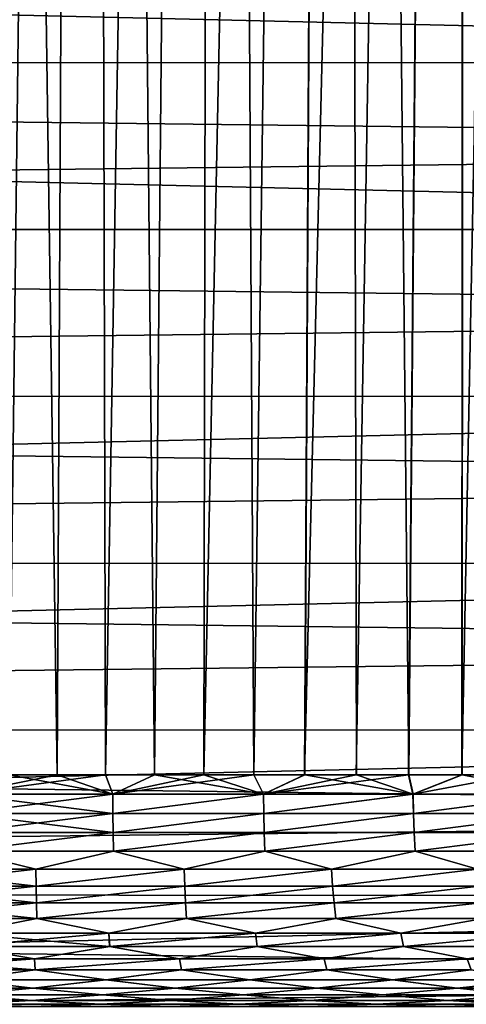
# Model space of a CAD drawing. Header units: millimetres. Extents: x -161 to 161, y -94 to 1149.
# Tile 912 of 1056: x 44.74 to 46.57, y 458.21 to 462.26. Entities that reach past the tile are written whole.
import ezdxf

# ---------------------------------------------------------------- set-up
doc = ezdxf.new("R2010")
doc.units = ezdxf.units.MM
doc.header["$LTSCALE"] = 81.481481
for name, color, linetype in [('43', 7, 'CONTINUOUS'), ('44', 7, 'CONTINUOUS'), ('91', 7, 'CONTINUOUS'), ('93', 7, 'CONTINUOUS')]:
    doc.layers.add(name, color=color, linetype=linetype)

msp = doc.modelspace()

# ---------------------------------------------------------------- linework, layer by layer
at = {"layer": '43', "color": 7, "linetype": 'CONTINUOUS', "true_color": 0xaaaaaa}
for points in [[(53, 462.4323, -16.9684), (53, 462.0879, -16.9859), (24.2, 462.7679, -16.9449), (53, 462.4323, -16.9684)], [(24.2, 462.7679, -16.9449), (53, 462.0879, -16.9859), (24.2, 462.0845, -16.9862), (24.2, 462.7679, -16.9449)], [(53, 462.0879, -16.9859), (53, 461.7439, -16.9965), (24.2, 462.0845, -16.9862), (53, 462.0879, -16.9859)], [(53, 461.7439, -16.9965), (53, 461.4006, -17), (24.2, 462.0845, -16.9862), (53, 461.7439, -16.9965)], [(24.2, 462.0845, -16.9862), (53, 461.4006, -17), (24.2, 461.4, -17), (24.2, 462.0845, -16.9862)], [(53, 461.4006, -17), (53, 461.0573, -16.9965), (24.2, 461.4, -17), (53, 461.4006, -17)], [(24.2, 461.4, -17), (53, 461.0573, -16.9965), (24.2, 460.7155, -16.9862), (24.2, 461.4, -17)], [(53, 461.0573, -16.9965), (53, 460.7133, -16.986), (24.2, 460.7155, -16.9862), (53, 461.0573, -16.9965)], [(53, 460.7133, -16.986), (53, 460.369, -16.9684), (24.2, 460.7155, -16.9862), (53, 460.7133, -16.986)], [(24.2, 460.7155, -16.9862), (53, 460.369, -16.9684), (24.2, 460.0321, -16.9449), (24.2, 460.7155, -16.9862)], [(53, 460.369, -16.9684), (53, 460.0247, -16.944), (24.2, 460.0321, -16.9449), (53, 460.369, -16.9684)], [(53, 460.0247, -16.944), (53, 459.681, -16.9126), (24.2, 460.0321, -16.9449), (53, 460.0247, -16.944)], [(24.2, 460.0321, -16.9449), (53, 459.681, -16.9126), (24.2, 459.3509, -16.8761), (24.2, 460.0321, -16.9449)], [(53, 459.681, -16.9126), (53, 459.3381, -16.8743), (24.2, 459.3509, -16.8761), (53, 459.681, -16.9126)], [(53, 459.3381, -16.8743), (53, 458.9967, -16.8292), (24.2, 459.3509, -16.8761), (53, 459.3381, -16.8743)], [(24.2, 459.3509, -16.8761), (53, 458.9967, -16.8292), (24.2, 458.673, -16.7799), (24.2, 459.3509, -16.8761)], [(53, 458.9967, -16.8292), (53, 458.657, -16.7772), (24.2, 458.673, -16.7799), (53, 458.9967, -16.8292)], [(53, 458.657, -16.7772), (53, 458.319, -16.7185), (24.2, 458.673, -16.7799), (53, 458.657, -16.7772)], [(24.2, 458.673, -16.7799), (53, 458.319, -16.7185), (24.2, 457.9996, -16.6564), (24.2, 458.673, -16.7799)], [(53, 458.319, -16.7185), (53, 457.9815, -16.6526), (24.2, 457.9996, -16.6564), (53, 458.319, -16.7185)]]:
    msp.add_3dface(points, dxfattribs=at)
at = {"layer": '44', "color": 7, "linetype": 'CONTINUOUS', "true_color": 0xaaaaaa}
for points in [[(24.2, 462.0845, 16.9862), (53, 462.4323, 16.9684), (24.2, 462.7679, 16.9449), (24.2, 462.0845, 16.9862)], [(53, 462.0879, 16.9859), (53, 462.4323, 16.9684), (24.2, 462.0845, 16.9862), (53, 462.0879, 16.9859)], [(53, 461.7439, 16.9965), (53, 462.0879, 16.9859), (24.2, 462.0845, 16.9862), (53, 461.7439, 16.9965)], [(24.2, 461.4, 17), (53, 461.7439, 16.9965), (24.2, 462.0845, 16.9862), (24.2, 461.4, 17)], [(53, 461.4006, 17), (53, 461.7439, 16.9965), (24.2, 461.4, 17), (53, 461.4006, 17)], [(53, 461.0573, 16.9965), (53, 461.4006, 17), (24.2, 461.4, 17), (53, 461.0573, 16.9965)], [(24.2, 460.7155, 16.9862), (53, 461.0573, 16.9965), (24.2, 461.4, 17), (24.2, 460.7155, 16.9862)], [(53, 460.7133, 16.986), (53, 461.0573, 16.9965), (24.2, 460.7155, 16.9862), (53, 460.7133, 16.986)], [(24.2, 460.0321, 16.9449), (53, 460.7133, 16.986), (24.2, 460.7155, 16.9862), (24.2, 460.0321, 16.9449)], [(53, 460.369, 16.9684), (53, 460.7133, 16.986), (24.2, 460.0321, 16.9449), (53, 460.369, 16.9684)], [(53, 460.0247, 16.944), (53, 460.369, 16.9684), (24.2, 460.0321, 16.9449), (53, 460.0247, 16.944)], [(24.2, 459.3509, 16.8761), (53, 460.0247, 16.944), (24.2, 460.0321, 16.9449), (24.2, 459.3509, 16.8761)], [(53, 459.681, 16.9126), (53, 460.0247, 16.944), (24.2, 459.3509, 16.8761), (53, 459.681, 16.9126)], [(53, 459.3381, 16.8743), (53, 459.681, 16.9126), (24.2, 459.3509, 16.8761), (53, 459.3381, 16.8743)], [(24.2, 458.673, 16.7799), (53, 459.3381, 16.8743), (24.2, 459.3509, 16.8761), (24.2, 458.673, 16.7799)], [(53, 458.9967, 16.8292), (53, 459.3381, 16.8743), (24.2, 458.673, 16.7799), (53, 458.9967, 16.8292)], [(53, 458.657, 16.7772), (53, 458.9967, 16.8292), (24.2, 458.673, 16.7799), (53, 458.657, 16.7772)], [(24.2, 457.9996, 16.6564), (53, 458.657, 16.7772), (24.2, 458.673, 16.7799), (24.2, 457.9996, 16.6564)], [(53, 458.319, 16.7185), (53, 458.657, 16.7772), (24.2, 457.9996, 16.6564), (53, 458.319, 16.7185)], [(53, 457.9815, 16.6526), (53, 458.319, 16.7185), (24.2, 457.9996, 16.6564), (53, 457.9815, 16.6526)]]:
    msp.add_3dface(points, dxfattribs=at)
at = {"layer": '91', "color": 7, "linetype": 'CONTINUOUS', "true_color": 0xaaaaaa}
for points in [[(44.5, 459.1566, -10.5741), (44.5, 486.2, -11.75), (45.0243, 486.2, -11.7378), (44.5, 459.1566, -10.5741)], [(44.5, 459.1566, -10.5741), (45.0243, 486.2, -11.7378), (44.6949, 459.1566, -10.5723), (44.5, 459.1566, -10.5741)], [(45.0243, 486.2, 11.7378), (44.5, 486.2, 11.75), (44.8924, 459.1566, 10.5668), (45.0243, 486.2, 11.7378)], [(44.8924, 459.1566, 10.5668), (44.5, 486.2, 11.75), (44.6951, 459.1566, 10.5723), (44.8924, 459.1566, 10.5668)], [(44.6949, 459.1566, -10.5723), (45.0243, 486.2, -11.7378), (44.8921, 459.1566, -10.5668), (44.6949, 459.1566, -10.5723)], [(44.8921, 459.1566, -10.5668), (45.0243, 486.2, -11.7378), (45.0915, 459.1566, -10.5575), (44.8921, 459.1566, -10.5668)], [(45.0918, 459.1566, 10.5575), (45.0243, 486.2, 11.7378), (44.8924, 459.1566, 10.5668), (45.0918, 459.1566, 10.5575)], [(45.0243, 486.2, -11.7378), (45.5441, 486.2, -11.7031), (45.0915, 459.1566, -10.5575), (45.0243, 486.2, -11.7378)], [(45.5441, 486.2, 11.7031), (45.0243, 486.2, 11.7378), (45.2932, 459.1566, 10.5443), (45.5441, 486.2, 11.7031)], [(45.2932, 459.1566, 10.5443), (45.0243, 486.2, 11.7378), (45.0918, 459.1566, 10.5575), (45.2932, 459.1566, 10.5443)], [(45.0915, 459.1566, -10.5575), (45.5441, 486.2, -11.7031), (45.2928, 459.1566, -10.5443), (45.0915, 459.1566, -10.5575)], [(45.2928, 459.1566, -10.5443), (45.5441, 486.2, -11.7031), (45.4955, 459.1566, -10.5271), (45.2928, 459.1566, -10.5443)], [(45.496, 459.1566, 10.5271), (45.5441, 486.2, 11.7031), (45.2932, 459.1566, 10.5443), (45.496, 459.1566, 10.5271)], [(45.5441, 486.2, -11.7031), (46.0594, 486.2, -11.6459), (45.4955, 459.1566, -10.5271), (45.5441, 486.2, -11.7031)], [(45.4955, 459.1566, -10.5271), (46.0594, 486.2, -11.6459), (45.7008, 459.1566, -10.5057), (45.4955, 459.1566, -10.5271)], [(45.7013, 459.1566, 10.5056), (45.5441, 486.2, 11.7031), (45.496, 459.1566, 10.5271), (45.7013, 459.1566, 10.5056)], [(46.0594, 486.2, 11.6459), (45.5441, 486.2, 11.7031), (45.7013, 459.1566, 10.5056), (46.0594, 486.2, 11.6459)], [(45.7008, 459.1566, -10.5057), (46.0594, 486.2, -11.6459), (45.9097, 459.1566, -10.4797), (45.7008, 459.1566, -10.5057)], [(45.9102, 459.1566, 10.4796), (46.0594, 486.2, 11.6459), (45.7013, 459.1566, 10.5056), (45.9102, 459.1566, 10.4796)], [(46.0594, 486.2, -11.6459), (46.5702, 486.2, -11.5662), (45.9097, 459.1566, -10.4797), (46.0594, 486.2, -11.6459)], [(45.9097, 459.1566, -10.4797), (46.5702, 486.2, -11.5662), (46.1218, 459.1566, -10.449), (45.9097, 459.1566, -10.4797)], [(46.1223, 459.1566, 10.4489), (46.0594, 486.2, 11.6459), (45.9102, 459.1566, 10.4796), (46.1223, 459.1566, 10.4489)], [(46.5702, 486.2, 11.5662), (46.0594, 486.2, 11.6459), (46.3374, 459.1566, 10.4132), (46.5702, 486.2, 11.5662)], [(46.3374, 459.1566, 10.4132), (46.0594, 486.2, 11.6459), (46.1223, 459.1566, 10.4489), (46.3374, 459.1566, 10.4132)], [(46.1218, 459.1566, -10.449), (46.5702, 486.2, -11.5662), (46.3369, 459.1566, -10.4133), (46.1218, 459.1566, -10.449)], [(46.3369, 459.1566, -10.4133), (46.5702, 486.2, -11.5662), (46.5562, 459.1566, -10.3722), (46.3369, 459.1566, -10.4133)], [(46.5566, 459.1566, 10.3722), (46.5702, 486.2, 11.5662), (46.3374, 459.1566, 10.4132), (46.5566, 459.1566, 10.3722)], [(46.5702, 486.2, -11.5662), (47.0772, 486.2, -11.4638), (46.5562, 459.1566, -10.3722), (46.5702, 486.2, -11.5662)], [(46.5562, 459.1566, -10.3722), (47.0772, 486.2, -11.4638), (46.7802, 459.1566, -10.3253), (46.5562, 459.1566, -10.3722)], [(46.7805, 459.1566, 10.3252), (46.5702, 486.2, 11.5662), (46.5566, 459.1566, 10.3722), (46.7805, 459.1566, 10.3252)], [(47.0772, 486.2, 11.4638), (46.5702, 486.2, 11.5662), (46.7805, 459.1566, 10.3252), (47.0772, 486.2, 11.4638)]]:
    msp.add_3dface(points, dxfattribs=at)
at = {"layer": '93', "color": 7, "linetype": 'CONTINUOUS', "true_color": 0xaaaaaa}
for points in [[(44.6949, 459.1566, -10.5723), (44.8921, 459.1566, -10.5668), (44.5, 459.0765, -10.5674), (44.6949, 459.1566, -10.5723)], [(44.8921, 459.1566, -10.5668), (45.0915, 459.1566, -10.5575), (44.5, 459.0765, -10.5674), (44.8921, 459.1566, -10.5668)], [(44.5, 459.0765, -10.5674), (45.0915, 459.1566, -10.5575), (45.1212, 459.0765, -10.5491), (44.5, 459.0765, -10.5674)], [(44.6951, 459.1566, 10.5723), (44.5002, 459.0765, 10.5674), (45.1214, 459.0765, 10.5491), (44.6951, 459.1566, 10.5723)], [(44.8924, 459.1566, 10.5668), (44.6951, 459.1566, 10.5723), (45.1214, 459.0765, 10.5491), (44.8924, 459.1566, 10.5668)], [(45.0918, 459.1566, 10.5575), (44.8924, 459.1566, 10.5668), (45.1214, 459.0765, 10.5491), (45.0918, 459.1566, 10.5575)], [(45.0915, 459.1566, -10.5575), (45.2928, 459.1566, -10.5443), (45.1212, 459.0765, -10.5491), (45.0915, 459.1566, -10.5575)], [(45.2932, 459.1566, 10.5443), (45.0918, 459.1566, 10.5575), (45.1214, 459.0765, 10.5491), (45.2932, 459.1566, 10.5443)], [(45.2928, 459.1566, -10.5443), (45.4955, 459.1566, -10.5271), (45.1212, 459.0765, -10.5491), (45.2928, 459.1566, -10.5443)], [(45.4955, 459.1566, -10.5271), (45.7008, 459.1566, -10.5057), (45.1212, 459.0765, -10.5491), (45.4955, 459.1566, -10.5271)], [(45.1212, 459.0765, -10.5491), (45.7008, 459.1566, -10.5057), (45.7403, 459.0765, -10.4943), (45.1212, 459.0765, -10.5491)], [(45.2932, 459.1566, 10.5443), (45.1214, 459.0765, 10.5491), (45.7405, 459.0765, 10.4943), (45.2932, 459.1566, 10.5443)], [(45.496, 459.1566, 10.5271), (45.2932, 459.1566, 10.5443), (45.7405, 459.0765, 10.4943), (45.496, 459.1566, 10.5271)], [(45.7013, 459.1566, 10.5056), (45.496, 459.1566, 10.5271), (45.7405, 459.0765, 10.4943), (45.7013, 459.1566, 10.5056)], [(45.7008, 459.1566, -10.5057), (45.9097, 459.1566, -10.4797), (45.7403, 459.0765, -10.4943), (45.7008, 459.1566, -10.5057)], [(45.9102, 459.1566, 10.4796), (45.7013, 459.1566, 10.5056), (45.7405, 459.0765, 10.4943), (45.9102, 459.1566, 10.4796)], [(45.9097, 459.1566, -10.4797), (46.1218, 459.1566, -10.449), (45.7403, 459.0765, -10.4943), (45.9097, 459.1566, -10.4797)], [(46.1218, 459.1566, -10.449), (46.3369, 459.1566, -10.4133), (45.7403, 459.0765, -10.4943), (46.1218, 459.1566, -10.449)], [(45.7403, 459.0765, -10.4943), (46.3369, 459.1566, -10.4133), (46.355, 459.0765, -10.4033), (45.7403, 459.0765, -10.4943)], [(45.9102, 459.1566, 10.4796), (45.7405, 459.0765, 10.4943), (46.3553, 459.0765, 10.4032), (45.9102, 459.1566, 10.4796)], [(46.1223, 459.1566, 10.4489), (45.9102, 459.1566, 10.4796), (46.3553, 459.0765, 10.4032), (46.1223, 459.1566, 10.4489)], [(46.3374, 459.1566, 10.4132), (46.1223, 459.1566, 10.4489), (46.3553, 459.0765, 10.4032), (46.3374, 459.1566, 10.4132)], [(46.3369, 459.1566, -10.4133), (46.5562, 459.1566, -10.3722), (46.355, 459.0765, -10.4033), (46.3369, 459.1566, -10.4133)], [(46.5566, 459.1566, 10.3722), (46.3374, 459.1566, 10.4132), (46.3553, 459.0765, 10.4032), (46.5566, 459.1566, 10.3722)], [(46.5562, 459.1566, -10.3722), (46.7802, 459.1566, -10.3253), (46.355, 459.0765, -10.4033), (46.5562, 459.1566, -10.3722)], [(46.355, 459.0765, -10.4033), (46.7802, 459.1566, -10.3253), (46.9634, 459.0765, -10.2762), (46.355, 459.0765, -10.4033)], [(46.5566, 459.1566, 10.3722), (46.3553, 459.0765, 10.4032), (46.9636, 459.0765, 10.2762), (46.5566, 459.1566, 10.3722)], [(46.7805, 459.1566, 10.3252), (46.5566, 459.1566, 10.3722), (46.9636, 459.0765, 10.2762), (46.7805, 459.1566, 10.3252)], [(44.5, 459.0765, -10.5674), (45.1212, 459.0765, -10.5491), (44.5, 458.9971, -10.5542), (44.5, 459.0765, -10.5674)], [(44.5, 458.9971, -10.5542), (45.1212, 459.0765, -10.5491), (45.1218, 458.9971, -10.5359), (44.5, 458.9971, -10.5542)], [(44.5001, 458.9971, 10.5542), (45.1219, 458.9971, 10.5359), (44.5002, 459.0765, 10.5674), (44.5001, 458.9971, 10.5542)], [(44.5002, 459.0765, 10.5674), (45.1219, 458.9971, 10.5359), (45.1214, 459.0765, 10.5491), (44.5002, 459.0765, 10.5674)], [(45.1212, 459.0765, -10.5491), (45.7403, 459.0765, -10.4943), (45.1218, 458.9971, -10.5359), (45.1212, 459.0765, -10.5491)], [(45.1214, 459.0765, 10.5491), (45.1219, 458.9971, 10.5359), (45.7405, 459.0765, 10.4943), (45.1214, 459.0765, 10.5491)], [(45.1218, 458.9971, -10.5359), (45.7403, 459.0765, -10.4943), (45.7415, 458.9971, -10.481), (45.1218, 458.9971, -10.5359)], [(45.1219, 458.9971, 10.5359), (45.7416, 458.9971, 10.481), (45.7405, 459.0765, 10.4943), (45.1219, 458.9971, 10.5359)], [(45.7403, 459.0765, -10.4943), (46.355, 459.0765, -10.4033), (45.7415, 458.9971, -10.481), (45.7403, 459.0765, -10.4943)], [(45.7405, 459.0765, 10.4943), (45.7416, 458.9971, 10.481), (46.3553, 459.0765, 10.4032), (45.7405, 459.0765, 10.4943)], [(45.7415, 458.9971, -10.481), (46.355, 459.0765, -10.4033), (46.3569, 458.9971, -10.3896), (45.7415, 458.9971, -10.481)], [(45.7416, 458.9971, 10.481), (46.357, 458.9971, 10.3896), (46.3553, 459.0765, 10.4032), (45.7416, 458.9971, 10.481)], [(46.355, 459.0765, -10.4033), (46.9634, 459.0765, -10.2762), (46.3569, 458.9971, -10.3896), (46.355, 459.0765, -10.4033)], [(46.3553, 459.0765, 10.4032), (46.357, 458.9971, 10.3896), (46.9636, 459.0765, 10.2762), (46.3553, 459.0765, 10.4032)], [(46.3569, 458.9971, -10.3896), (46.9634, 459.0765, -10.2762), (46.9658, 458.9971, -10.2622), (46.3569, 458.9971, -10.3896)], [(46.357, 458.9971, 10.3896), (46.9659, 458.9971, 10.2621), (46.9636, 459.0765, 10.2762), (46.357, 458.9971, 10.3896)], [(44.4998, 458.9191, 10.5348), (45.1226, 458.9191, 10.5163), (44.5001, 458.9971, 10.5542), (44.4998, 458.9191, 10.5348)], [(44.5, 458.9971, -10.5542), (45.1218, 458.9971, -10.5359), (44.5, 458.9191, -10.5348), (44.5, 458.9971, -10.5542)], [(44.5, 458.9191, -10.5348), (45.1218, 458.9971, -10.5359), (45.1228, 458.9191, -10.5163), (44.5, 458.9191, -10.5348)], [(44.5001, 458.9971, 10.5542), (45.1226, 458.9191, 10.5163), (45.1219, 458.9971, 10.5359), (44.5001, 458.9971, 10.5542)], [(45.1218, 458.9971, -10.5359), (45.7415, 458.9971, -10.481), (45.1228, 458.9191, -10.5163), (45.1218, 458.9971, -10.5359)], [(45.1219, 458.9971, 10.5359), (45.1226, 458.9191, 10.5163), (45.7416, 458.9971, 10.481), (45.1219, 458.9971, 10.5359)], [(45.1226, 458.9191, 10.5163), (45.7432, 458.9191, 10.4611), (45.7416, 458.9971, 10.481), (45.1226, 458.9191, 10.5163)], [(45.1228, 458.9191, -10.5163), (45.7415, 458.9971, -10.481), (45.7434, 458.9191, -10.4611), (45.1228, 458.9191, -10.5163)], [(45.7415, 458.9971, -10.481), (46.3569, 458.9971, -10.3896), (45.7434, 458.9191, -10.4611), (45.7415, 458.9971, -10.481)], [(45.7416, 458.9971, 10.481), (45.7432, 458.9191, 10.4611), (46.357, 458.9971, 10.3896), (45.7416, 458.9971, 10.481)], [(45.7432, 458.9191, 10.4611), (46.3595, 458.9191, 10.3694), (46.357, 458.9971, 10.3896), (45.7432, 458.9191, 10.4611)], [(45.7434, 458.9191, -10.4611), (46.3569, 458.9971, -10.3896), (46.3596, 458.9191, -10.3693), (45.7434, 458.9191, -10.4611)], [(46.3569, 458.9971, -10.3896), (46.9658, 458.9971, -10.2622), (46.3596, 458.9191, -10.3693), (46.3569, 458.9971, -10.3896)], [(46.357, 458.9971, 10.3896), (46.3595, 458.9191, 10.3694), (46.9659, 458.9971, 10.2621), (46.357, 458.9971, 10.3896)], [(46.3595, 458.9191, 10.3694), (46.9692, 458.9191, 10.2413), (46.9659, 458.9971, 10.2621), (46.3595, 458.9191, 10.3694)], [(46.3596, 458.9191, -10.3693), (46.9658, 458.9971, -10.2622), (46.9694, 458.9191, -10.2413), (46.3596, 458.9191, -10.3693)], [(44.4998, 458.9191, 10.5348), (44.5002, 458.8428, 10.5091), (45.1226, 458.9191, 10.5163), (44.4998, 458.9191, 10.5348)], [(44.5, 458.9191, -10.5348), (45.1228, 458.9191, -10.5163), (44.5001, 458.8428, -10.5091), (44.5, 458.9191, -10.5348)], [(44.5001, 458.8428, -10.5091), (45.1228, 458.9191, -10.5163), (45.1242, 458.8428, -10.4905), (44.5001, 458.8428, -10.5091)], [(44.5002, 458.8428, 10.5091), (45.1243, 458.8428, 10.4905), (45.1226, 458.9191, 10.5163), (44.5002, 458.8428, 10.5091)], [(45.1226, 458.9191, 10.5163), (45.1243, 458.8428, 10.4905), (45.7432, 458.9191, 10.4611), (45.1226, 458.9191, 10.5163)], [(45.1228, 458.9191, -10.5163), (45.7434, 458.9191, -10.4611), (45.1242, 458.8428, -10.4905), (45.1228, 458.9191, -10.5163)], [(45.1242, 458.8428, -10.4905), (45.7434, 458.9191, -10.4611), (45.7461, 458.8428, -10.4349), (45.1242, 458.8428, -10.4905)], [(45.1243, 458.8428, 10.4905), (45.7462, 458.8428, 10.4349), (45.7432, 458.9191, 10.4611), (45.1243, 458.8428, 10.4905)], [(45.7432, 458.9191, 10.4611), (45.7462, 458.8428, 10.4349), (46.3595, 458.9191, 10.3694), (45.7432, 458.9191, 10.4611)], [(45.7434, 458.9191, -10.4611), (46.3596, 458.9191, -10.3693), (45.7461, 458.8428, -10.4349), (45.7434, 458.9191, -10.4611)], [(45.7461, 458.8428, -10.4349), (46.3596, 458.9191, -10.3693), (46.3636, 458.8428, -10.3425), (45.7461, 458.8428, -10.4349)], [(45.7462, 458.8428, 10.4349), (46.3637, 458.8428, 10.3425), (46.3595, 458.9191, 10.3694), (45.7462, 458.8428, 10.4349)], [(46.3595, 458.9191, 10.3694), (46.3637, 458.8428, 10.3425), (46.9692, 458.9191, 10.2413), (46.3595, 458.9191, 10.3694)], [(46.3596, 458.9191, -10.3693), (46.9694, 458.9191, -10.2413), (46.3636, 458.8428, -10.3425), (46.3596, 458.9191, -10.3693)], [(46.3636, 458.8428, -10.3425), (46.9694, 458.9191, -10.2413), (46.9746, 458.8428, -10.2136), (46.3636, 458.8428, -10.3425)], [(46.3637, 458.8428, 10.3425), (46.9746, 458.8428, 10.2136), (46.9692, 458.9191, 10.2413), (46.3637, 458.8428, 10.3425)], [(44.195, 458.7689, -10.4729), (44.5001, 458.8428, -10.5091), (44.805, 458.7689, -10.4729), (44.195, 458.7689, -10.4729)], [(44.1952, 458.7689, 10.4729), (44.8051, 458.7689, 10.4729), (44.5002, 458.8428, 10.5091), (44.1952, 458.7689, 10.4729)], [(44.5001, 458.8428, -10.5091), (45.1242, 458.8428, -10.4905), (44.805, 458.7689, -10.4729), (44.5001, 458.8428, -10.5091)], [(44.5002, 458.8428, 10.5091), (44.8051, 458.7689, 10.4729), (45.1243, 458.8428, 10.4905), (44.5002, 458.8428, 10.5091)], [(44.805, 458.7689, -10.4729), (45.1242, 458.8428, -10.4905), (45.4139, 458.7689, -10.4374), (44.805, 458.7689, -10.4729)], [(44.8051, 458.7689, 10.4729), (45.4141, 458.7689, 10.4374), (45.1243, 458.8428, 10.4905), (44.8051, 458.7689, 10.4729)], [(45.1242, 458.8428, -10.4905), (45.7461, 458.8428, -10.4349), (45.4139, 458.7689, -10.4374), (45.1242, 458.8428, -10.4905)], [(45.1243, 458.8428, 10.4905), (45.4141, 458.7689, 10.4374), (45.7462, 458.8428, 10.4349), (45.1243, 458.8428, 10.4905)], [(45.4139, 458.7689, -10.4374), (45.7461, 458.8428, -10.4349), (46.0198, 458.7689, -10.3665), (45.4139, 458.7689, -10.4374)], [(45.4141, 458.7689, 10.4374), (46.02, 458.7689, 10.3665), (45.7462, 458.8428, 10.4349), (45.4141, 458.7689, 10.4374)], [(45.7461, 458.8428, -10.4349), (46.3636, 458.8428, -10.3425), (46.0198, 458.7689, -10.3665), (45.7461, 458.8428, -10.4349)], [(45.7462, 458.8428, 10.4349), (46.02, 458.7689, 10.3665), (46.3637, 458.8428, 10.3425), (45.7462, 458.8428, 10.4349)], [(46.0198, 458.7689, -10.3665), (46.3636, 458.8428, -10.3425), (46.6205, 458.7689, -10.2605), (46.0198, 458.7689, -10.3665)], [(46.02, 458.7689, 10.3665), (46.6207, 458.7689, 10.2605), (46.3637, 458.8428, 10.3425), (46.02, 458.7689, 10.3665)], [(46.3636, 458.8428, -10.3425), (46.9746, 458.8428, -10.2136), (46.6205, 458.7689, -10.2605), (46.3636, 458.8428, -10.3425)], [(46.3637, 458.8428, 10.3425), (46.6207, 458.7689, 10.2605), (46.9746, 458.8428, 10.2136), (46.3637, 458.8428, 10.3425)], [(44.195, 458.7689, -10.4729), (44.805, 458.7689, -10.4729), (44.1939, 458.6978, -10.4353), (44.195, 458.7689, -10.4729)], [(44.1939, 458.6978, -10.4353), (44.805, 458.7689, -10.4729), (44.8059, 458.6978, -10.4353), (44.1939, 458.6978, -10.4353)], [(44.194, 458.6978, 10.4353), (44.806, 458.6978, 10.4353), (44.1952, 458.7689, 10.4729), (44.194, 458.6978, 10.4353)], [(44.1952, 458.7689, 10.4729), (44.806, 458.6978, 10.4353), (44.8051, 458.7689, 10.4729), (44.1952, 458.7689, 10.4729)], [(44.805, 458.7689, -10.4729), (45.4139, 458.7689, -10.4374), (44.8059, 458.6978, -10.4353), (44.805, 458.7689, -10.4729)], [(44.8051, 458.7689, 10.4729), (44.806, 458.6978, 10.4353), (45.4141, 458.7689, 10.4374), (44.8051, 458.7689, 10.4729)], [(44.8059, 458.6978, -10.4353), (45.4139, 458.7689, -10.4374), (45.4168, 458.6978, -10.3994), (44.8059, 458.6978, -10.4353)], [(44.806, 458.6978, 10.4353), (45.4169, 458.6978, 10.3994), (45.4141, 458.7689, 10.4374), (44.806, 458.6978, 10.4353)], [(45.4139, 458.7689, -10.4374), (46.0198, 458.7689, -10.3665), (45.4168, 458.6978, -10.3994), (45.4139, 458.7689, -10.4374)], [(45.4141, 458.7689, 10.4374), (45.4169, 458.6978, 10.3994), (46.02, 458.7689, 10.3665), (45.4141, 458.7689, 10.4374)], [(45.4168, 458.6978, -10.3994), (46.0198, 458.7689, -10.3665), (46.0246, 458.6978, -10.3278), (45.4168, 458.6978, -10.3994)], [(45.4169, 458.6978, 10.3994), (46.0247, 458.6978, 10.3278), (46.02, 458.7689, 10.3665), (45.4169, 458.6978, 10.3994)], [(46.0198, 458.7689, -10.3665), (46.6205, 458.7689, -10.2605), (46.0246, 458.6978, -10.3278), (46.0198, 458.7689, -10.3665)], [(46.02, 458.7689, 10.3665), (46.0247, 458.6978, 10.3278), (46.6207, 458.7689, 10.2605), (46.02, 458.7689, 10.3665)], [(46.0246, 458.6978, -10.3278), (46.6205, 458.7689, -10.2605), (46.6272, 458.6978, -10.2208), (46.0246, 458.6978, -10.3278)], [(46.0247, 458.6978, 10.3278), (46.6273, 458.6978, 10.2207), (46.6207, 458.7689, 10.2605), (46.0247, 458.6978, 10.3278)], [(44.1939, 458.6978, -10.4353), (44.8059, 458.6978, -10.4353), (44.1928, 458.6299, -10.3921), (44.1939, 458.6978, -10.4353)], [(44.1928, 458.6299, -10.3921), (44.8059, 458.6978, -10.4353), (44.8072, 458.6299, -10.3921), (44.1928, 458.6299, -10.3921)], [(44.1929, 458.6299, 10.3921), (44.8073, 458.6299, 10.3921), (44.194, 458.6978, 10.4353), (44.1929, 458.6299, 10.3921)], [(44.194, 458.6978, 10.4353), (44.8073, 458.6299, 10.3921), (44.806, 458.6978, 10.4353), (44.194, 458.6978, 10.4353)], [(44.8059, 458.6978, -10.4353), (45.4168, 458.6978, -10.3994), (44.8072, 458.6299, -10.3921), (44.8059, 458.6978, -10.4353)], [(44.806, 458.6978, 10.4353), (44.8073, 458.6299, 10.3921), (45.4169, 458.6978, 10.3994), (44.806, 458.6978, 10.4353)], [(44.8072, 458.6299, -10.3921), (45.4168, 458.6978, -10.3994), (45.4205, 458.6299, -10.3558), (44.8072, 458.6299, -10.3921)], [(44.8073, 458.6299, 10.3921), (45.4206, 458.6299, 10.3558), (45.4169, 458.6978, 10.3994), (44.8073, 458.6299, 10.3921)], [(45.4168, 458.6978, -10.3994), (46.0246, 458.6978, -10.3278), (45.4205, 458.6299, -10.3558), (45.4168, 458.6978, -10.3994)], [(45.4169, 458.6978, 10.3994), (45.4206, 458.6299, 10.3558), (46.0247, 458.6978, 10.3278), (45.4169, 458.6978, 10.3994)], [(45.4205, 458.6299, -10.3558), (46.0246, 458.6978, -10.3278), (46.0306, 458.6299, -10.2833), (45.4205, 458.6299, -10.3558)], [(45.4206, 458.6299, 10.3558), (46.0306, 458.6299, 10.2833), (46.0247, 458.6978, 10.3278), (45.4206, 458.6299, 10.3558)], [(46.0246, 458.6978, -10.3278), (46.6272, 458.6978, -10.2208), (46.0306, 458.6299, -10.2833), (46.0246, 458.6978, -10.3278)], [(46.0247, 458.6978, 10.3278), (46.0306, 458.6299, 10.2833), (46.6273, 458.6978, 10.2207), (46.0247, 458.6978, 10.3278)], [(46.0306, 458.6299, -10.2833), (46.6272, 458.6978, -10.2208), (46.6353, 458.6299, -10.175), (46.0306, 458.6299, -10.2833)], [(46.0306, 458.6299, 10.2833), (46.6354, 458.6299, 10.1749), (46.6273, 458.6978, 10.2207), (46.0306, 458.6299, 10.2833)], [(44.1928, 458.6299, -10.3921), (44.8072, 458.6299, -10.3921), (44.1914, 458.5657, -10.3435), (44.1928, 458.6299, -10.3921)], [(44.1914, 458.5657, -10.3435), (44.8072, 458.6299, -10.3921), (44.8086, 458.5657, -10.3435), (44.1914, 458.5657, -10.3435)], [(44.1915, 458.5657, 10.3435), (44.8087, 458.5657, 10.3435), (44.1929, 458.6299, 10.3921), (44.1915, 458.5657, 10.3435)], [(44.1929, 458.6299, 10.3921), (44.8087, 458.5657, 10.3435), (44.8073, 458.6299, 10.3921), (44.1929, 458.6299, 10.3921)], [(44.8072, 458.6299, -10.3921), (45.4205, 458.6299, -10.3558), (44.8086, 458.5657, -10.3435), (44.8072, 458.6299, -10.3921)], [(44.8073, 458.6299, 10.3921), (44.8087, 458.5657, 10.3435), (45.4206, 458.6299, 10.3558), (44.8073, 458.6299, 10.3921)], [(44.8086, 458.5657, -10.3435), (45.4205, 458.6299, -10.3558), (45.4246, 458.5657, -10.3067), (44.8086, 458.5657, -10.3435)], [(44.8087, 458.5657, 10.3435), (45.4247, 458.5657, 10.3067), (45.4206, 458.6299, 10.3558), (44.8087, 458.5657, 10.3435)], [(45.4205, 458.6299, -10.3558), (46.0306, 458.6299, -10.2833), (45.4246, 458.5657, -10.3067), (45.4205, 458.6299, -10.3558)], [(45.4206, 458.6299, 10.3558), (45.4247, 458.5657, 10.3067), (46.0306, 458.6299, 10.2833), (45.4206, 458.6299, 10.3558)], [(45.4246, 458.5657, -10.3067), (46.0306, 458.6299, -10.2833), (46.0374, 458.5657, -10.2333), (45.4246, 458.5657, -10.3067)], [(45.4247, 458.5657, 10.3067), (46.0375, 458.5657, 10.2333), (46.0306, 458.6299, 10.2833), (45.4247, 458.5657, 10.3067)], [(46.0306, 458.6299, -10.2833), (46.6353, 458.6299, -10.175), (46.0374, 458.5657, -10.2333), (46.0306, 458.6299, -10.2833)], [(46.0306, 458.6299, 10.2833), (46.0375, 458.5657, 10.2333), (46.6354, 458.6299, 10.1749), (46.0306, 458.6299, 10.2833)], [(46.0374, 458.5657, -10.2333), (46.6353, 458.6299, -10.175), (46.6447, 458.5657, -10.1234), (46.0374, 458.5657, -10.2333)], [(46.0375, 458.5657, 10.2333), (46.6448, 458.5657, 10.1234), (46.6354, 458.6299, 10.1749), (46.0375, 458.5657, 10.2333)], [(44.1914, 458.5657, -10.3435), (44.8086, 458.5657, -10.3435), (44.5, 458.5056, -10.2946), (44.1914, 458.5657, -10.3435)], [(44.1915, 458.5657, 10.3435), (44.5001, 458.5056, 10.2946), (44.8087, 458.5657, 10.3435), (44.1915, 458.5657, 10.3435)], [(44.5, 458.5056, -10.2946), (44.8086, 458.5657, -10.3435), (45.1046, 458.5056, -10.2769), (44.5, 458.5056, -10.2946)], [(44.5001, 458.5056, 10.2946), (45.1048, 458.5056, 10.2769), (44.8087, 458.5657, 10.3435), (44.5001, 458.5056, 10.2946)], [(44.8086, 458.5657, -10.3435), (45.4246, 458.5657, -10.3067), (45.1046, 458.5056, -10.2769), (44.8086, 458.5657, -10.3435)], [(44.8087, 458.5657, 10.3435), (45.1048, 458.5056, 10.2769), (45.4247, 458.5657, 10.3067), (44.8087, 458.5657, 10.3435)], [(45.1046, 458.5056, -10.2769), (45.4246, 458.5657, -10.3067), (45.7072, 458.5056, -10.2236), (45.1046, 458.5056, -10.2769)], [(45.1048, 458.5056, 10.2769), (45.7073, 458.5056, 10.2236), (45.4247, 458.5657, 10.3067), (45.1048, 458.5056, 10.2769)], [(45.4246, 458.5657, -10.3067), (46.0374, 458.5657, -10.2333), (45.7072, 458.5056, -10.2236), (45.4246, 458.5657, -10.3067)], [(45.4247, 458.5657, 10.3067), (45.7073, 458.5056, 10.2236), (46.0375, 458.5657, 10.2333), (45.4247, 458.5657, 10.3067)], [(45.7072, 458.5056, -10.2236), (46.0374, 458.5657, -10.2333), (46.3056, 458.5056, -10.1351), (45.7072, 458.5056, -10.2236)], [(45.7073, 458.5056, 10.2236), (46.3057, 458.5056, 10.135), (46.0375, 458.5657, 10.2333), (45.7073, 458.5056, 10.2236)], [(46.0374, 458.5657, -10.2333), (46.6447, 458.5657, -10.1234), (46.3056, 458.5056, -10.1351), (46.0374, 458.5657, -10.2333)], [(46.0375, 458.5657, 10.2333), (46.3057, 458.5056, 10.135), (46.6448, 458.5657, 10.1234), (46.0375, 458.5657, 10.2333)], [(46.3056, 458.5056, -10.1351), (46.6447, 458.5657, -10.1234), (46.8977, 458.5056, -10.0115), (46.3056, 458.5056, -10.1351)], [(46.3057, 458.5056, 10.135), (46.8978, 458.5056, 10.0115), (46.6448, 458.5657, 10.1234), (46.3057, 458.5056, 10.135)], [(44.4999, 458.45, 10.2365), (45.1082, 458.45, 10.2184), (44.5001, 458.5056, 10.2946), (44.4999, 458.45, 10.2365)], [(44.5, 458.5056, -10.2946), (45.1046, 458.5056, -10.2769), (44.5, 458.45, -10.2365), (44.5, 458.5056, -10.2946)], [(44.5, 458.45, -10.2365), (45.1046, 458.5056, -10.2769), (45.1083, 458.45, -10.2184), (44.5, 458.45, -10.2365)], [(44.5001, 458.5056, 10.2946), (45.1082, 458.45, 10.2184), (45.1048, 458.5056, 10.2769), (44.5001, 458.5056, 10.2946)], [(45.1046, 458.5056, -10.2769), (45.7072, 458.5056, -10.2236), (45.1083, 458.45, -10.2184), (45.1046, 458.5056, -10.2769)], [(45.1048, 458.5056, 10.2769), (45.1082, 458.45, 10.2184), (45.7073, 458.5056, 10.2236), (45.1048, 458.5056, 10.2769)], [(45.1082, 458.45, 10.2184), (45.7144, 458.45, 10.1642), (45.7073, 458.5056, 10.2236), (45.1082, 458.45, 10.2184)], [(45.1083, 458.45, -10.2184), (45.7072, 458.5056, -10.2236), (45.7144, 458.45, -10.1642), (45.1083, 458.45, -10.2184)], [(45.7072, 458.5056, -10.2236), (46.3056, 458.5056, -10.1351), (45.7144, 458.45, -10.1642), (45.7072, 458.5056, -10.2236)], [(45.7073, 458.5056, 10.2236), (45.7144, 458.45, 10.1642), (46.3057, 458.5056, 10.135), (45.7073, 458.5056, 10.2236)], [(45.7144, 458.45, -10.1642), (46.3056, 458.5056, -10.1351), (46.3163, 458.45, -10.0741), (45.7144, 458.45, -10.1642)], [(45.7144, 458.45, 10.1642), (46.3162, 458.45, 10.0741), (46.3057, 458.5056, 10.135), (45.7144, 458.45, 10.1642)], [(46.3056, 458.5056, -10.1351), (46.8977, 458.5056, -10.0115), (46.3163, 458.45, -10.0741), (46.3056, 458.5056, -10.1351)], [(46.3057, 458.5056, 10.135), (46.3162, 458.45, 10.0741), (46.8978, 458.5056, 10.0115), (46.3057, 458.5056, 10.135)], [(46.3162, 458.45, 10.0741), (46.9117, 458.45, 9.9483), (46.8978, 458.5056, 10.0115), (46.3162, 458.45, 10.0741)], [(46.3163, 458.45, -10.0741), (46.8977, 458.5056, -10.0115), (46.9117, 458.45, -9.9483), (46.3163, 458.45, -10.0741)], [(44.2011, 458.3993, -10.1697), (44.5, 458.45, -10.2365), (44.7989, 458.3993, -10.1697), (44.2011, 458.3993, -10.1697)], [(44.2012, 458.3993, 10.1697), (44.799, 458.3993, 10.1697), (44.4999, 458.45, 10.2365), (44.2012, 458.3993, 10.1697)], [(44.4999, 458.45, 10.2365), (44.799, 458.3993, 10.1697), (45.1082, 458.45, 10.2184), (44.4999, 458.45, 10.2365)], [(44.5, 458.45, -10.2365), (45.1083, 458.45, -10.2184), (44.7989, 458.3993, -10.1697), (44.5, 458.45, -10.2365)], [(44.7989, 458.3993, -10.1697), (45.1083, 458.45, -10.2184), (45.3957, 458.3993, -10.1346), (44.7989, 458.3993, -10.1697)], [(44.799, 458.3993, 10.1697), (45.3958, 458.3993, 10.1346), (45.1082, 458.45, 10.2184), (44.799, 458.3993, 10.1697)], [(45.1082, 458.45, 10.2184), (45.3958, 458.3993, 10.1346), (45.7144, 458.45, 10.1642), (45.1082, 458.45, 10.2184)], [(45.1083, 458.45, -10.2184), (45.7144, 458.45, -10.1642), (45.3957, 458.3993, -10.1346), (45.1083, 458.45, -10.2184)], [(45.3957, 458.3993, -10.1346), (45.7144, 458.45, -10.1642), (45.9895, 458.3993, -10.0644), (45.3957, 458.3993, -10.1346)], [(45.3958, 458.3993, 10.1346), (45.9895, 458.3993, 10.0644), (45.7144, 458.45, 10.1642), (45.3958, 458.3993, 10.1346)], [(45.7144, 458.45, -10.1642), (46.3163, 458.45, -10.0741), (45.9895, 458.3993, -10.0644), (45.7144, 458.45, -10.1642)], [(45.7144, 458.45, 10.1642), (45.9895, 458.3993, 10.0644), (46.3162, 458.45, 10.0741), (45.7144, 458.45, 10.1642)], [(45.9895, 458.3993, -10.0644), (46.3163, 458.45, -10.0741), (46.578, 458.3993, -9.9596), (45.9895, 458.3993, -10.0644)], [(45.9895, 458.3993, 10.0644), (46.578, 458.3993, 9.9596), (46.3162, 458.45, 10.0741), (45.9895, 458.3993, 10.0644)], [(46.3162, 458.45, 10.0741), (46.578, 458.3993, 9.9596), (46.9117, 458.45, 9.9483), (46.3162, 458.45, 10.0741)], [(46.3163, 458.45, -10.0741), (46.9117, 458.45, -9.9483), (46.578, 458.3993, -9.9596), (46.3163, 458.45, -10.0741)], [(44.2011, 458.3993, -10.1697), (44.7989, 458.3993, -10.1697), (44.1988, 458.3537, -10.1033), (44.2011, 458.3993, -10.1697)], [(44.1988, 458.3537, -10.1033), (44.7989, 458.3993, -10.1697), (44.8014, 458.3537, -10.1033), (44.1988, 458.3537, -10.1033)], [(44.1988, 458.3537, 10.1033), (44.8014, 458.3537, 10.1033), (44.2012, 458.3993, 10.1697), (44.1988, 458.3537, 10.1033)], [(44.2012, 458.3993, 10.1697), (44.8014, 458.3537, 10.1033), (44.799, 458.3993, 10.1697), (44.2012, 458.3993, 10.1697)], [(44.7989, 458.3993, -10.1697), (45.3957, 458.3993, -10.1346), (44.8014, 458.3537, -10.1033), (44.7989, 458.3993, -10.1697)], [(44.799, 458.3993, 10.1697), (44.8014, 458.3537, 10.1033), (45.3958, 458.3993, 10.1346), (44.799, 458.3993, 10.1697)], [(44.8014, 458.3537, -10.1033), (45.3957, 458.3993, -10.1346), (45.4029, 458.3537, -10.0674), (44.8014, 458.3537, -10.1033)], [(44.8014, 458.3537, 10.1033), (45.4029, 458.3537, 10.0674), (45.3958, 458.3993, 10.1346), (44.8014, 458.3537, 10.1033)], [(45.3957, 458.3993, -10.1346), (45.9895, 458.3993, -10.0644), (45.4029, 458.3537, -10.0674), (45.3957, 458.3993, -10.1346)], [(45.3958, 458.3993, 10.1346), (45.4029, 458.3537, 10.0674), (45.9895, 458.3993, 10.0644), (45.3958, 458.3993, 10.1346)], [(45.4029, 458.3537, -10.0674), (45.9895, 458.3993, -10.0644), (46.0012, 458.3537, -9.9957), (45.4029, 458.3537, -10.0674)], [(45.4029, 458.3537, 10.0674), (46.0012, 458.3537, 9.9957), (45.9895, 458.3993, 10.0644), (45.4029, 458.3537, 10.0674)], [(45.9895, 458.3993, -10.0644), (46.578, 458.3993, -9.9596), (46.0012, 458.3537, -9.9957), (45.9895, 458.3993, -10.0644)], [(45.9895, 458.3993, 10.0644), (46.0012, 458.3537, 9.9957), (46.578, 458.3993, 9.9596), (45.9895, 458.3993, 10.0644)], [(46.0012, 458.3537, -9.9957), (46.578, 458.3993, -9.9596), (46.5941, 458.3537, -9.8885), (46.0012, 458.3537, -9.9957)], [(46.0012, 458.3537, 9.9957), (46.5941, 458.3537, 9.8885), (46.578, 458.3993, 9.9596), (46.0012, 458.3537, 9.9957)], [(44.1988, 458.3537, -10.1033), (44.8014, 458.3537, -10.1033), (44.5, 458.3136, -10.038), (44.1988, 458.3537, -10.1033)], [(44.1988, 458.3537, 10.1033), (44.4998, 458.3136, 10.038), (44.8014, 458.3537, 10.1033), (44.1988, 458.3537, 10.1033)], [(44.4998, 458.3136, 10.038), (45.0931, 458.3136, 10.0205), (44.8014, 458.3537, 10.1033), (44.4998, 458.3136, 10.038)], [(44.5, 458.3136, -10.038), (44.8014, 458.3537, -10.1033), (45.0933, 458.3136, -10.0205), (44.5, 458.3136, -10.038)], [(44.8014, 458.3537, -10.1033), (45.4029, 458.3537, -10.0674), (45.0933, 458.3136, -10.0205), (44.8014, 458.3537, -10.1033)], [(44.8014, 458.3537, 10.1033), (45.0931, 458.3136, 10.0205), (45.4029, 458.3537, 10.0674), (44.8014, 458.3537, 10.1033)], [(45.0931, 458.3136, 10.0205), (45.6843, 458.3136, 9.9679), (45.4029, 458.3537, 10.0674), (45.0931, 458.3136, 10.0205)], [(45.0933, 458.3136, -10.0205), (45.4029, 458.3537, -10.0674), (45.6846, 458.3136, -9.9679), (45.0933, 458.3136, -10.0205)], [(45.4029, 458.3537, -10.0674), (46.0012, 458.3537, -9.9957), (45.6846, 458.3136, -9.9679), (45.4029, 458.3537, -10.0674)], [(45.4029, 458.3537, 10.0674), (45.6843, 458.3136, 9.9679), (46.0012, 458.3537, 9.9957), (45.4029, 458.3537, 10.0674)], [(45.6843, 458.3136, 9.9679), (46.2714, 458.3136, 9.8805), (46.0012, 458.3537, 9.9957), (45.6843, 458.3136, 9.9679)], [(45.6846, 458.3136, -9.9679), (46.0012, 458.3537, -9.9957), (46.2716, 458.3136, -9.8804), (45.6846, 458.3136, -9.9679)], [(46.0012, 458.3537, -9.9957), (46.5941, 458.3537, -9.8885), (46.2716, 458.3136, -9.8804), (46.0012, 458.3537, -9.9957)], [(46.0012, 458.3537, 9.9957), (46.2714, 458.3136, 9.8805), (46.5941, 458.3537, 9.8885), (46.0012, 458.3537, 9.9957)], [(46.2714, 458.3136, 9.8805), (46.8523, 458.3136, 9.7585), (46.5941, 458.3537, 9.8885), (46.2714, 458.3136, 9.8805)], [(46.2716, 458.3136, -9.8804), (46.5941, 458.3537, -9.8885), (46.8525, 458.3136, -9.7585), (46.2716, 458.3136, -9.8804)], [(44.207, 458.2793, -9.961), (44.5, 458.3136, -10.038), (44.7928, 458.2793, -9.961), (44.207, 458.2793, -9.961)], [(44.2073, 458.2793, 9.961), (44.7931, 458.2793, 9.961), (44.4998, 458.3136, 10.038), (44.2073, 458.2793, 9.961)], [(44.4998, 458.3136, 10.038), (44.7931, 458.2793, 9.961), (45.0931, 458.3136, 10.0205), (44.4998, 458.3136, 10.038)], [(44.5, 458.3136, -10.038), (45.0933, 458.3136, -10.0205), (44.7928, 458.2793, -9.961), (44.5, 458.3136, -10.038)], [(44.7928, 458.2793, -9.961), (45.0933, 458.3136, -10.0205), (45.3776, 458.2793, -9.9266), (44.7928, 458.2793, -9.961)], [(44.7931, 458.2793, 9.961), (45.3779, 458.2793, 9.9265), (45.0931, 458.3136, 10.0205), (44.7931, 458.2793, 9.961)], [(45.0931, 458.3136, 10.0205), (45.3779, 458.2793, 9.9265), (45.6843, 458.3136, 9.9679), (45.0931, 458.3136, 10.0205)], [(45.0933, 458.3136, -10.0205), (45.6846, 458.3136, -9.9679), (45.3776, 458.2793, -9.9266), (45.0933, 458.3136, -10.0205)], [(45.3776, 458.2793, -9.9266), (45.6846, 458.3136, -9.9679), (45.9593, 458.2793, -9.8578), (45.3776, 458.2793, -9.9266)], [(45.3779, 458.2793, 9.9265), (45.9597, 458.2793, 9.8578), (45.6843, 458.3136, 9.9679), (45.3779, 458.2793, 9.9265)], [(45.6843, 458.3136, 9.9679), (45.9597, 458.2793, 9.8578), (46.2714, 458.3136, 9.8805), (45.6843, 458.3136, 9.9679)], [(45.6846, 458.3136, -9.9679), (46.2716, 458.3136, -9.8804), (45.9593, 458.2793, -9.8578), (45.6846, 458.3136, -9.9679)], [(45.9593, 458.2793, -9.8578), (46.2716, 458.3136, -9.8804), (46.536, 458.2793, -9.7551), (45.9593, 458.2793, -9.8578)], [(45.9597, 458.2793, 9.8578), (46.5364, 458.2793, 9.755), (46.2714, 458.3136, 9.8805), (45.9597, 458.2793, 9.8578)], [(46.2714, 458.3136, 9.8805), (46.5364, 458.2793, 9.755), (46.8523, 458.3136, 9.7585), (46.2714, 458.3136, 9.8805)], [(46.2716, 458.3136, -9.8804), (46.8525, 458.3136, -9.7585), (46.536, 458.2793, -9.7551), (46.2716, 458.3136, -9.8804)], [(46.536, 458.2793, -9.7551), (46.8525, 458.3136, -9.7585), (47.1057, 458.2793, -9.6186), (46.536, 458.2793, -9.7551)], [(46.5364, 458.2793, 9.755), (47.1061, 458.2793, 9.6185), (46.8523, 458.3136, 9.7585), (46.5364, 458.2793, 9.755)], [(44.207, 458.2793, -9.961), (44.7928, 458.2793, -9.961), (44.5003, 458.2509, -9.89), (44.207, 458.2793, -9.961)], [(44.2073, 458.2793, 9.961), (44.5, 458.2509, 9.89), (44.7931, 458.2793, 9.961), (44.2073, 458.2793, 9.961)], [(44.2124, 458.2287, 9.8085), (44.787, 458.2287, 9.8085), (44.5, 458.2509, 9.89), (44.2124, 458.2287, 9.8085)], [(44.2128, 458.2287, -9.8085), (44.5003, 458.2509, -9.89), (44.7874, 458.2287, -9.8085), (44.2128, 458.2287, -9.8085)], [(44.5, 458.2509, 9.89), (45.0792, 458.2509, 9.873), (44.7931, 458.2793, 9.961), (44.5, 458.2509, 9.89)], [(44.5, 458.2509, 9.89), (44.787, 458.2287, 9.8085), (45.0792, 458.2509, 9.873), (44.5, 458.2509, 9.89)], [(44.5003, 458.2509, -9.89), (44.7928, 458.2793, -9.961), (45.0794, 458.2509, -9.873), (44.5003, 458.2509, -9.89)], [(44.5003, 458.2509, -9.89), (45.0794, 458.2509, -9.873), (44.7874, 458.2287, -9.8085), (44.5003, 458.2509, -9.89)], [(44.787, 458.2287, 9.8085), (45.3606, 458.2287, 9.7749), (45.0792, 458.2509, 9.873), (44.787, 458.2287, 9.8085)], [(44.7874, 458.2287, -9.8085), (45.0794, 458.2509, -9.873), (45.361, 458.2287, -9.7748), (44.7874, 458.2287, -9.8085)], [(44.7928, 458.2793, -9.961), (45.3776, 458.2793, -9.9266), (45.0794, 458.2509, -9.873), (44.7928, 458.2793, -9.961)], [(44.7931, 458.2793, 9.961), (45.0792, 458.2509, 9.873), (45.3779, 458.2793, 9.9265), (44.7931, 458.2793, 9.961)], [(45.0792, 458.2509, 9.873), (45.6564, 458.2509, 9.8222), (45.3779, 458.2793, 9.9265), (45.0792, 458.2509, 9.873)], [(45.0792, 458.2509, 9.873), (45.3606, 458.2287, 9.7749), (45.6564, 458.2509, 9.8222), (45.0792, 458.2509, 9.873)], [(45.0794, 458.2509, -9.873), (45.3776, 458.2793, -9.9266), (45.6566, 458.2509, -9.8221), (45.0794, 458.2509, -9.873)], [(45.0794, 458.2509, -9.873), (45.6566, 458.2509, -9.8221), (45.361, 458.2287, -9.7748), (45.0794, 458.2509, -9.873)], [(45.3606, 458.2287, 9.7749), (45.9312, 458.2287, 9.7078), (45.6564, 458.2509, 9.8222), (45.3606, 458.2287, 9.7749)], [(45.361, 458.2287, -9.7748), (45.6566, 458.2509, -9.8221), (45.9317, 458.2287, -9.7077), (45.361, 458.2287, -9.7748)], [(45.3776, 458.2793, -9.9266), (45.9593, 458.2793, -9.8578), (45.6566, 458.2509, -9.8221), (45.3776, 458.2793, -9.9266)], [(45.3779, 458.2793, 9.9265), (45.6564, 458.2509, 9.8222), (45.9597, 458.2793, 9.8578), (45.3779, 458.2793, 9.9265)], [(45.6564, 458.2509, 9.8222), (46.2296, 458.2509, 9.7376), (45.9597, 458.2793, 9.8578), (45.6564, 458.2509, 9.8222)], [(45.6564, 458.2509, 9.8222), (45.9312, 458.2287, 9.7078), (46.2296, 458.2509, 9.7376), (45.6564, 458.2509, 9.8222)], [(45.6566, 458.2509, -9.8221), (45.9593, 458.2793, -9.8578), (46.2298, 458.2509, -9.7376), (45.6566, 458.2509, -9.8221)], [(45.6566, 458.2509, -9.8221), (46.2298, 458.2509, -9.7376), (45.9317, 458.2287, -9.7077), (45.6566, 458.2509, -9.8221)], [(45.9312, 458.2287, 9.7078), (46.4969, 458.2287, 9.6074), (46.2296, 458.2509, 9.7376), (45.9312, 458.2287, 9.7078)], [(45.9317, 458.2287, -9.7077), (46.2298, 458.2509, -9.7376), (46.4974, 458.2287, -9.6073), (45.9317, 458.2287, -9.7077)], [(45.9593, 458.2793, -9.8578), (46.536, 458.2793, -9.7551), (46.2298, 458.2509, -9.7376), (45.9593, 458.2793, -9.8578)], [(45.9597, 458.2793, 9.8578), (46.2296, 458.2509, 9.7376), (46.5364, 458.2793, 9.755), (45.9597, 458.2793, 9.8578)], [(46.2296, 458.2509, 9.7376), (46.7968, 458.2509, 9.6196), (46.5364, 458.2793, 9.755), (46.2296, 458.2509, 9.7376)], [(46.2296, 458.2509, 9.7376), (46.4969, 458.2287, 9.6074), (46.7968, 458.2509, 9.6196), (46.2296, 458.2509, 9.7376)], [(46.2298, 458.2509, -9.7376), (46.536, 458.2793, -9.7551), (46.797, 458.2509, -9.6196), (46.2298, 458.2509, -9.7376)], [(46.2298, 458.2509, -9.7376), (46.797, 458.2509, -9.6196), (46.4974, 458.2287, -9.6073), (46.2298, 458.2509, -9.7376)], [(46.4969, 458.2287, 9.6074), (47.0558, 458.2287, 9.474), (46.7968, 458.2509, 9.6196), (46.4969, 458.2287, 9.6074)], [(46.4974, 458.2287, -9.6073), (46.797, 458.2509, -9.6196), (47.0563, 458.2287, -9.4739), (46.4974, 458.2287, -9.6073)], [(46.536, 458.2793, -9.7551), (47.1057, 458.2793, -9.6186), (46.797, 458.2509, -9.6196), (46.536, 458.2793, -9.7551)], [(46.5364, 458.2793, 9.755), (46.7968, 458.2509, 9.6196), (47.1061, 458.2793, 9.6185), (46.5364, 458.2793, 9.755)], [(44.2124, 458.2287, 9.8085), (44.4998, 458.2127, 9.7338), (44.787, 458.2287, 9.8085), (44.2124, 458.2287, 9.8085)], [(44.2128, 458.2287, -9.8085), (44.7874, 458.2287, -9.8085), (44.5, 458.2127, -9.7338), (44.2128, 458.2287, -9.8085)], [(44.2141, 458.2031, -9.6497), (44.5, 458.2127, -9.7338), (44.7859, 458.2031, -9.6497), (44.2141, 458.2031, -9.6497)], [(44.2147, 458.2031, 9.6498), (44.7865, 458.2031, 9.6497), (44.4998, 458.2127, 9.7338), (44.2147, 458.2031, 9.6498)], [(44.4998, 458.2127, 9.7338), (45.0713, 458.2127, 9.7171), (44.787, 458.2287, 9.8085), (44.4998, 458.2127, 9.7338)], [(44.4998, 458.2127, 9.7338), (44.7865, 458.2031, 9.6497), (45.0713, 458.2127, 9.7171), (44.4998, 458.2127, 9.7338)], [(44.5, 458.2127, -9.7338), (44.7874, 458.2287, -9.8085), (45.0715, 458.2127, -9.7171), (44.5, 458.2127, -9.7338)], [(44.5, 458.2127, -9.7338), (45.0715, 458.2127, -9.7171), (44.7859, 458.2031, -9.6497), (44.5, 458.2127, -9.7338)], [(44.7859, 458.2031, -9.6497), (45.0715, 458.2127, -9.7171), (45.3566, 458.2031, -9.6159), (44.7859, 458.2031, -9.6497)], [(44.7865, 458.2031, 9.6497), (45.3572, 458.2031, 9.6158), (45.0713, 458.2127, 9.7171), (44.7865, 458.2031, 9.6497)], [(44.787, 458.2287, 9.8085), (45.0713, 458.2127, 9.7171), (45.3606, 458.2287, 9.7749), (44.787, 458.2287, 9.8085)], [(44.7874, 458.2287, -9.8085), (45.361, 458.2287, -9.7748), (45.0715, 458.2127, -9.7171), (44.7874, 458.2287, -9.8085)], [(45.0713, 458.2127, 9.7171), (45.6409, 458.2127, 9.6668), (45.3606, 458.2287, 9.7749), (45.0713, 458.2127, 9.7171)], [(45.0713, 458.2127, 9.7171), (45.3572, 458.2031, 9.6158), (45.6409, 458.2127, 9.6668), (45.0713, 458.2127, 9.7171)], [(45.0715, 458.2127, -9.7171), (45.361, 458.2287, -9.7748), (45.6411, 458.2127, -9.6667), (45.0715, 458.2127, -9.7171)], [(45.0715, 458.2127, -9.7171), (45.6411, 458.2127, -9.6667), (45.3566, 458.2031, -9.6159), (45.0715, 458.2127, -9.7171)], [(45.3566, 458.2031, -9.6159), (45.6411, 458.2127, -9.6667), (45.9244, 458.2031, -9.5483), (45.3566, 458.2031, -9.6159)], [(45.3572, 458.2031, 9.6158), (45.925, 458.2031, 9.5482), (45.6409, 458.2127, 9.6668), (45.3572, 458.2031, 9.6158)], [(45.3606, 458.2287, 9.7749), (45.6409, 458.2127, 9.6668), (45.9312, 458.2287, 9.7078), (45.3606, 458.2287, 9.7749)], [(45.361, 458.2287, -9.7748), (45.9317, 458.2287, -9.7077), (45.6411, 458.2127, -9.6667), (45.361, 458.2287, -9.7748)], [(45.6409, 458.2127, 9.6668), (46.2065, 458.2127, 9.5831), (45.9312, 458.2287, 9.7078), (45.6409, 458.2127, 9.6668)], [(45.6409, 458.2127, 9.6668), (45.925, 458.2031, 9.5482), (46.2065, 458.2127, 9.5831), (45.6409, 458.2127, 9.6668)], [(45.6411, 458.2127, -9.6667), (45.9317, 458.2287, -9.7077), (46.2067, 458.2127, -9.5831), (45.6411, 458.2127, -9.6667)], [(45.6411, 458.2127, -9.6667), (46.2067, 458.2127, -9.5831), (45.9244, 458.2031, -9.5483), (45.6411, 458.2127, -9.6667)], [(45.9244, 458.2031, -9.5483), (46.2067, 458.2127, -9.5831), (46.4872, 458.2031, -9.4472), (45.9244, 458.2031, -9.5483)], [(45.925, 458.2031, 9.5482), (46.4878, 458.2031, 9.4471), (46.2065, 458.2127, 9.5831), (45.925, 458.2031, 9.5482)], [(45.9312, 458.2287, 9.7078), (46.2065, 458.2127, 9.5831), (46.4969, 458.2287, 9.6074), (45.9312, 458.2287, 9.7078)], [(45.9317, 458.2287, -9.7077), (46.4974, 458.2287, -9.6073), (46.2067, 458.2127, -9.5831), (45.9317, 458.2287, -9.7077)], [(46.2065, 458.2127, 9.5831), (46.7662, 458.2127, 9.4664), (46.4969, 458.2287, 9.6074), (46.2065, 458.2127, 9.5831)], [(46.2065, 458.2127, 9.5831), (46.4878, 458.2031, 9.4471), (46.7662, 458.2127, 9.4664), (46.2065, 458.2127, 9.5831)], [(46.2067, 458.2127, -9.5831), (46.4974, 458.2287, -9.6073), (46.7664, 458.2127, -9.4663), (46.2067, 458.2127, -9.5831)], [(46.2067, 458.2127, -9.5831), (46.7664, 458.2127, -9.4663), (46.4872, 458.2031, -9.4472), (46.2067, 458.2127, -9.5831)], [(46.4872, 458.2031, -9.4472), (46.7664, 458.2127, -9.4663), (47.043, 458.2031, -9.313), (46.4872, 458.2031, -9.4472)], [(46.4878, 458.2031, 9.4471), (47.0436, 458.2031, 9.3129), (46.7662, 458.2127, 9.4664), (46.4878, 458.2031, 9.4471)], [(46.4969, 458.2287, 9.6074), (46.7662, 458.2127, 9.4664), (47.0558, 458.2287, 9.474), (46.4969, 458.2287, 9.6074)], [(46.4974, 458.2287, -9.6073), (47.0563, 458.2287, -9.4739), (46.7664, 458.2127, -9.4663), (46.4974, 458.2287, -9.6073)]]:
    msp.add_3dface(points, dxfattribs=at)

doc.saveas('drawing.dxf')
